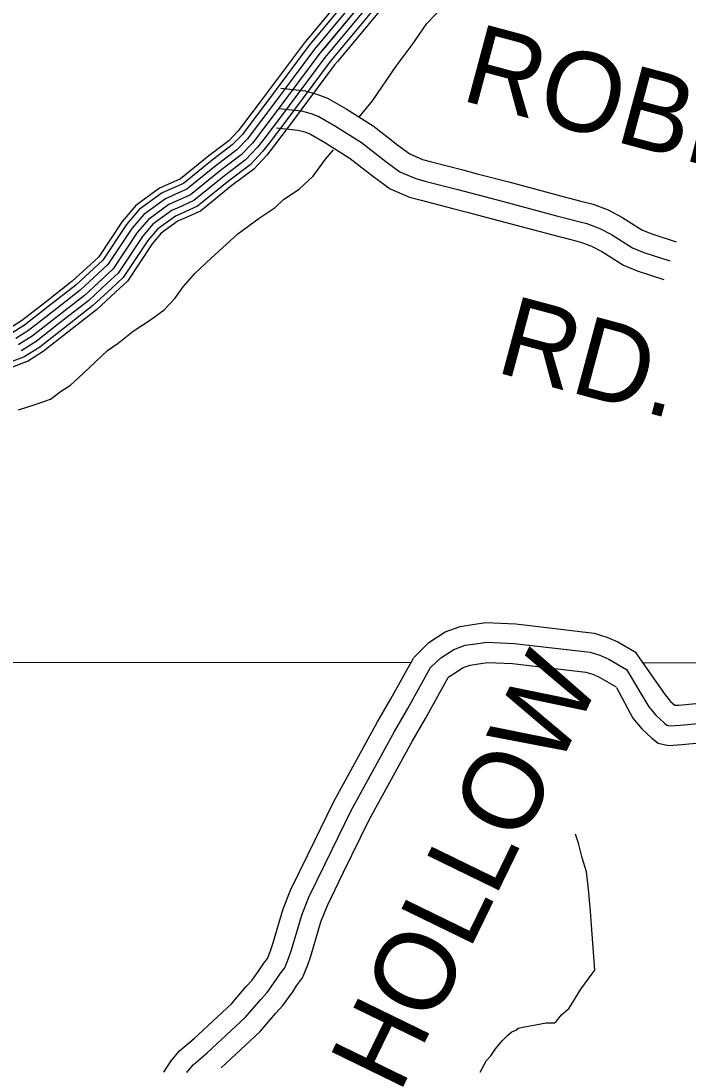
# Model space of a CAD drawing. Extents: x 1551132 to 1791609, y 378168 to 563823.
# Drawn here: x 1654512 to 1657619, y 515467 to 520342 of the extents above; entities that cross this region are included whole.
import ezdxf

# ---------------------------------------------------------------- set-up
doc = ezdxf.new("R2010")
doc.units = 0
for name, color, linetype in [('DESIGN - ROW - Right-of-Way and Easement Labels', 7, 'Continuous'), ('DESIGN - ROW - Right-of-Way Linework', 7, 'Continuous'), ('DESIGN - TRANSPORTATION - Text', 7, 'Continuous'), ('SURVEY - CONTOURS - Index with Text', 7, 'Continuous'), ('SURVEY - PROPERTY - Owners', 7, 'Continuous')]:
    doc.layers.add(name, color=color, linetype=linetype)

msp = doc.modelspace()

# ---------------------------------------------------------------- linework, layer by layer
at = {"layer": 'DESIGN - ROW - Right-of-Way Linework'}
for points in [[(1648722.356, 517360.845), (1656324.301, 517355.724)], [(1657405.609, 517354.991), (1659371.621, 517353.667)]]:
    msp.add_lwpolyline(points, dxfattribs=at)
at = {"layer": 'DESIGN - TRANSPORTATION - Text'}
for points in [[(1656085.592, 519892.989), (1656149.69, 519970.05), (1656260.038, 520132.346), (1656333.461, 520231.207), (1656402.884, 520330.134), (1656486.116, 520416.828), (1656541.256, 520495.972), (1656569.922, 520541.531), (1656582.539, 520583.349), (1656603.538, 520651.051), (1656624.988, 520748.762), (1656670.203, 520832.072), (1656707.453, 520917.516), (1656746.468, 520986.918), (1656789.409, 521052.253), (1656858.449, 521125.171), (1656901.273, 521182.506), (1656909.531, 521200.382), (1656923.823, 521220.166), (1656929.997, 521232.066), (1656926.389, 521258.142), (1656918.731, 521280.284), (1656917.031, 521289.509)], [(1654501.495, 518532.095), (1654583.818, 518558.771), (1654650.108, 518581.705), (1654700.657, 518620.897), (1654742.998, 518646.223), (1654801.771, 518701.3), (1654915.277, 518807.511), (1654965.759, 518842.703), (1655034.524, 518897.613), (1655115.247, 518950.331), (1655179.896, 518997.299), (1655228.661, 519050.534), (1655267.427, 519103.935), (1655322.326, 519167.079), (1655397.333, 519237.897), (1655522.938, 519351.917), (1655621.936, 519424.344), (1655696.609, 519473.153), (1655735.133, 519510.546), (1655807.806, 519559.389), (1655872.672, 519620.366), (1655929.812, 519699.476), (1655967.153, 519743.169)], [(1657185.297, 515923.871), (1657169.572, 516132.051), (1657164.331, 516198.161), (1657155.498, 516300.339), (1657146.423, 516380.508), (1657125.19, 516446.801), (1657107.982, 516515.053), (1657094.958, 516555.729)], [(1656650.159, 515447.633), (1656680.775, 515503.318), (1656701.008, 515525.094), (1656721.358, 515556.878), (1656753.757, 515594.529), (1656780.031, 515620.238), (1656798.198, 515636.038), (1656816.272, 515643.83), (1656828.38, 515653.697), (1656856.421, 515659.372), (1656908.487, 515668.773), (1656958.561, 515678.19), (1656996.526, 515677.748), (1657006.609, 515685.631), (1657028.934, 515715.391), (1657065.266, 515746.991), (1657120.223, 515834.41), (1657170.972, 515903.87), (1657185.297, 515923.871)]]:
    msp.add_lwpolyline(points, dxfattribs=at)
at = {"layer": 'SURVEY - CONTOURS - Index with Text'}
for points in [[(1656164.665, 520636.884), (1656103.708, 520568.173), (1655852.264, 520265.682)], [(1656185.115, 520622.7), (1656122.458, 520552.065), (1655871.272, 520249.882)], [(1656212.397, 520607.983), (1656210.772, 520604.908), (1656145.982, 520531.864), (1655895.105, 520230.065)], [(1656239.797, 520593.474), (1656236.43, 520587.116), (1656169.498, 520511.664), (1655918.946, 520210.247)], [(1656267.196, 520578.965), (1656262.088, 520569.324), (1656193.014, 520491.463), (1655942.787, 520190.43)], [(1656294.587, 520564.465), (1656287.746, 520551.531), (1656216.539, 520471.263), (1655966.62, 520170.613)], [(1656169.498, 520511.664), (1655903.604, 520191.789), (1655696.251, 519913.373), (1655590.578, 519774.186), (1655537.888, 519718.626), (1655440.932, 519645.508), (1655301.468, 519532.746), (1655200.804, 519487.728), (1655105.898, 519418.593), (1655053.141, 519357.017), (1654941.135, 519187.829), (1654807.58, 519064.984), (1654676.241, 518962.165), (1654565.11, 518875.162), (1654502.57, 518835.745)], [(1656317.312, 520552.423), (1656309.028, 520536.773), (1656236.047, 520454.504), (1655986.394, 520154.171)], [(1655852.281, 520265.699), (1655835.439, 520245.448), (1655626.944, 519965.491), (1655549.279, 519863.205)], [(1655871.289, 520249.898), (1655854.872, 520230.148), (1655646.702, 519950.641), (1655568.962, 519848.255)], [(1655895.121, 520230.081), (1655879.238, 520210.972), (1655671.476, 519932.007), (1655593.653, 519829.512)], [(1655918.962, 520210.264), (1655903.604, 520191.789), (1655696.251, 519913.373), (1655618.344, 519810.762)], [(1655942.804, 520190.447), (1655927.971, 520172.605), (1655721.025, 519894.739), (1655643.035, 519792.012)], [(1655966.636, 520170.63), (1655952.337, 520153.429), (1655745.8, 519876.105), (1655667.726, 519773.269)], [(1655986.411, 520154.188), (1655972.553, 520137.512), (1655766.358, 519860.647), (1655688.201, 519757.719)], [(1655549.288, 519863.205), (1655524.388, 519830.412), (1655479.923, 519783.528), (1655387.55, 519713.868), (1655255.744, 519607.29), (1655196.046, 519580.589)], [(1655568.971, 519848.263), (1655543.254, 519814.387), (1655496.447, 519765.027), (1655402.766, 519694.384), (1655268.777, 519586.048), (1655206.137, 519558.03)], [(1655593.662, 519829.512), (1655566.921, 519794.287), (1655517.163, 519741.827), (1655421.849, 519669.942), (1655285.119, 519559.397), (1655218.787, 519529.73)], [(1655618.353, 519810.77), (1655590.578, 519774.186), (1655537.888, 519718.626), (1655440.932, 519645.508), (1655301.468, 519532.746), (1655231.445, 519501.429)], [(1655643.044, 519792.028), (1655614.236, 519754.086), (1655558.612, 519695.426), (1655460.015, 519621.074), (1655317.818, 519506.096), (1655244.103, 519473.128)], [(1655667.735, 519773.278), (1655637.902, 519733.985), (1655579.328, 519672.225), (1655479.097, 519596.631), (1655334.159, 519479.445), (1655256.753, 519444.827)], [(1655688.218, 519757.727), (1655657.535, 519717.31), (1655596.52, 519652.975), (1655494.93, 519576.364), (1655347.717, 519457.344), (1655267.252, 519421.352)], [(1655196.062, 519580.606), (1655157.105, 519563.18), (1655046.649, 519482.72), (1654983.801, 519409.368), (1654874.662, 519244.505), (1654834.587, 519207.646)], [(1655206.154, 519558.039), (1655169.555, 519541.671), (1655063.532, 519464.436), (1655003.567, 519394.443), (1654893.611, 519228.355), (1654851.32, 519189.454)], [(1655218.812, 519529.738), (1655185.179, 519514.704), (1655084.715, 519441.519), (1655028.35, 519375.734), (1654917.369, 519208.088), (1654872.303, 519166.637)], [(1655231.462, 519501.437), (1655200.804, 519487.728), (1655105.898, 519418.593), (1655053.141, 519357.017), (1654941.135, 519187.829), (1654893.286, 519143.819)], [(1655244.111, 519473.136), (1655216.429, 519460.753), (1655127.081, 519395.668), (1655077.932, 519338.3), (1654964.901, 519167.57), (1654914.269, 519121.002)], [(1655256.769, 519444.836), (1655232.053, 519433.785), (1655148.264, 519372.75), (1655102.715, 519319.591), (1654988.659, 519147.303), (1654935.252, 519098.185)], [(1655267.269, 519421.36), (1655245.011, 519411.41), (1655165.83, 519353.733), (1655123.281, 519304.065), (1655008.375, 519130.494), (1654952.66, 519079.251)], [(1654834.587, 519207.654), (1654751.414, 519131.144), (1654622.792, 519030.45), (1654515.137, 518946.172), (1654463.329, 518913.522)], [(1654851.32, 519189.462), (1654767.422, 519112.285), (1654638.025, 519010.983), (1654529.378, 518925.93), (1654474.512, 518891.354)], [(1654872.312, 519166.645), (1654787.505, 519088.635), (1654657.133, 518986.574), (1654547.244, 518900.546), (1654488.545, 518863.545)], [(1654893.294, 519143.828), (1654807.58, 519064.984), (1654676.241, 518962.165), (1654565.11, 518875.162), (1654502.57, 518835.745), (1654501.012, 518835.136)], [(1654914.277, 519121.01), (1654827.654, 519041.333), (1654695.349, 518937.756), (1654582.977, 518849.778), (1654516.595, 518807.944), (1654512.287, 518806.261)], [(1654935.268, 519098.193), (1654847.737, 519017.683), (1654714.457, 518913.347), (1654600.843, 518824.394), (1654530.628, 518780.135), (1654523.561, 518777.376)], [(1654952.676, 519079.268), (1654864.395, 518998.066), (1654730.306, 518893.096), (1654615.659, 518803.335), (1654542.261, 518757.076), (1654532.911, 518753.426)], [(1654523.436, 518777.335), (1654441.747, 518745.667), (1654290, 518702.908), (1654156.237, 518656.206), (1654080.097, 518598.438)], [(1654532.728, 518753.359), (1654449.896, 518721.242), (1654297.733, 518678.365), (1654168.545, 518633.264), (1654095.638, 518577.946)]]:
    msp.add_lwpolyline(points, dxfattribs=at)
at = {"layer": 'SURVEY - PROPERTY - Owners'}
for points in [[(1655723.059, 520028.984), (1655836.014, 520016.326), (1655890.855, 520001.909), (1655940.062, 519983.233), (1656026.193, 519933.507), (1656152.507, 519853.997), (1656215.822, 519804.562), (1656267.687, 519764.078), (1656323.611, 519723.152), (1656382.485, 519697.818), (1656423.359, 519686.868), (1656570.338, 519648.525), (1656636.162, 519631.366), (1656783.617, 519592.94), (1657030.253, 519526.914), (1657119.325, 519504.013), (1657176.449, 519489.33), (1657246.122, 519462.462), (1657309.921, 519429.22), (1657402.985, 519370.093), (1657445.634, 519352.951), (1657563.773, 519314.642)], [(1655712.559, 519935.274), (1655818.69, 519923.382), (1655862.064, 519911.981), (1655899.504, 519897.773), (1655977.486, 519852.747), (1656098.241, 519776.736), (1656210.822, 519688.842), (1656276.545, 519640.75), (1656351.494, 519608.499), (1656399.259, 519595.707), (1656546.547, 519557.281), (1656759.534, 519501.771), (1657006.32, 519435.703), (1657147.65, 519399.369), (1657207.257, 519376.385), (1657262.772, 519347.459), (1657359.761, 519285.841), (1657413.477, 519264.249), (1657534.69, 519224.948)], [(1655702.459, 519845.13), (1655802.023, 519833.971), (1655834.364, 519825.471), (1655860.48, 519815.562), (1655930.629, 519775.053), (1656046.043, 519702.409), (1656101.983, 519658.733), (1656156.123, 519616.466), (1656231.263, 519561.481), (1656321.678, 519522.58), (1656376.076, 519508.005), (1656523.664, 519469.504), (1656589.505, 519452.345), (1656736.368, 519414.069), (1656983.295, 519347.959), (1657073.268, 519324.834), (1657119.95, 519312.833), (1657169.866, 519293.583), (1657217.415, 519268.807), (1657318.179, 519204.789), (1657382.536, 519178.922), (1657506.716, 519138.662)], [(1656340.134, 517376.891), (1656411.974, 517448.96), (1656487.623, 517498.078), (1656557.388, 517523.904), (1656615.753, 517532.912), (1656676.793, 517541.437), (1656816.307, 517535.146), (1657181.873, 517492.811), (1657240.863, 517473.961), (1657291.595, 517451.377), (1657377.21, 517401.776)], [(1656419.457, 517331.915), (1656468.023, 517377.2), (1656528.563, 517416.509), (1656580.279, 517435.651), (1656628.944, 517443.16), (1656681.06, 517450.443), (1656809.04, 517444.668), (1657162.673, 517403.717), (1657208.514, 517389.067), (1657250.296, 517370.467), (1657331.736, 517323.282)], [(1657373.743, 517401.834), (1657512.907, 517204.404), (1657537.731, 517174.645), (1657557.097, 517156.57), (1657575.355, 517157.695), (1657687.069, 517168.387)], [(1655317.816, 515604.137), (1655492.112, 515766.558), (1655561.519, 515847.826), (1655589.043, 515876.494), (1655625, 515927.312), (1655644.067, 515956.204), (1655660.6, 515978.188), (1655674.216, 516013.206), (1655685.974, 516046.09), (1655733.823, 516208.486), (1655769.672, 516299.28), (1655847.145, 516457.634), (1655969.218, 516708.366), (1656173.263, 517078.85), (1656234.703, 517186.37), (1656340.193, 517376.008)], [(1656502.047, 517286.989), (1656526.288, 517302.606), (1656571.121, 517331.715), (1656604.07, 517343.916), (1656642.661, 517349.866), (1656685.493, 517355.849), (1656801.482, 517350.616), (1657142.715, 517311.107), (1657174.89, 517300.823), (1657207.372, 517286.364), (1657284.47, 517241.688)], [(1655379.656, 515537.768), (1655557.735, 515703.714), (1655628.775, 515786.908), (1655659.166, 515818.559), (1655699.89, 515876.111), (1655718.24, 515903.911), (1655740.606, 515933.662), (1655759.206, 515981.488), (1655772.255, 516017.973), (1655819.679, 516178.952), (1655852.72, 516262.629), (1655928.66, 516417.85), (1656049.774, 516666.606), (1656252.37, 517034.466), (1656313.718, 517141.819), (1656419.457, 517331.915)], [(1657331.736, 517323.282), (1657435.808, 517149.628), (1657469.099, 517109.727), (1657508.848, 517072.617), (1657519.881, 517063.876), (1657534.714, 517060.725), (1657582.738, 517063.676), (1657748.934, 517079.593)], [(1655443.938, 515468.783), (1655625.95, 515638.396), (1655698.69, 515723.582), (1655732.064, 515758.333), (1655777.738, 515822.893), (1655795.338, 515849.552), (1655823.779, 515887.378), (1655847.554, 515948.513), (1655861.945, 515988.747), (1655908.927, 516148.251), (1655939.052, 516224.536), (1656013.392, 516376.49), (1656133.514, 516623.197), (1656334.601, 516988.323), (1656395.85, 517095.501), (1656501.855, 517286.081)], [(1657285.095, 517239.263), (1657361.635, 517096.935), (1657403.076, 517047.275), (1657449.641, 517003.799), (1657480.224, 516979.565), (1657527.948, 516969.431), (1657589.846, 516973.232), (1657704.71, 516984.232)], [(1655177.436, 515448.791), (1655211.477, 515501.167), (1655250.692, 515546.919), (1655320.757, 515606.753)], [(1655284.258, 515446.699), (1655314.966, 515482.525), (1655379.656, 515537.768)]]:
    msp.add_lwpolyline(points, dxfattribs=at)

# ---------------------------------------------------------------- texts
at = {"layer": 'DESIGN - ROW - Right-of-Way and Easement Labels'}
for s, height, rotation, p in [('DAVE', 369.9924, 345.012853, (1657160.817, 520489.389)), ('ROBERTS', 369.9924, 345.012853, (1656553.456, 519975.717)), ('RD.', 369.9924, 345.011714, (1656715.164, 518709.419)), ('HOLLOW', 370.0062, 64.038372, (1656274.568, 515343.563))]:
    msp.add_text(s, height=height, rotation=rotation, dxfattribs=at).set_placement(p)

doc.saveas('drawing.dxf')
